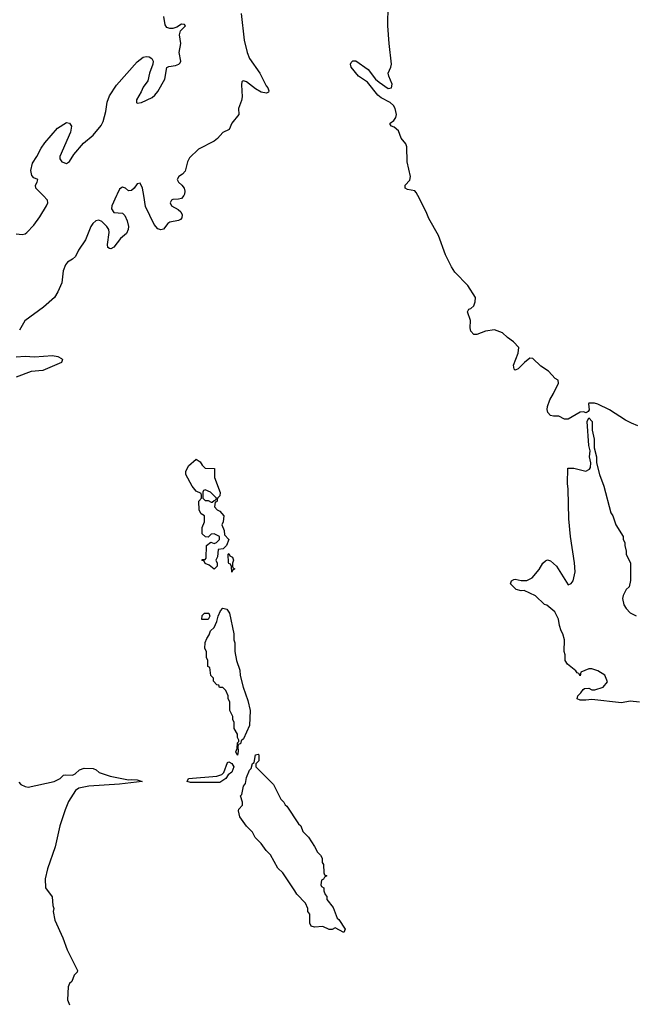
# Model space of a CAD drawing. Header units: inches. Extents: x 2293880 to 2522759, y 823965 to 1006879.
# Tile 315 of 325: x 2473213 to 2477370, y 894520 to 901192. Entities that reach past the tile are written whole.
import ezdxf

# ---------------------------------------------------------------- set-up
doc = ezdxf.new("R2010")
doc.units = ezdxf.units.IN
doc.header["$MEASUREMENT"] = 0
doc.layers.add('C4879', color=7, linetype='Continuous')
doc.layers.add('C4970', color=7, linetype='Continuous')

msp = doc.modelspace()

# ---------------------------------------------------------------- linework, layer by layer
at = {"layer": 'C4879', "color": 5, "elevation": 40}
for points in [[(2473190, 899742.1), (2473230, 899735.9), (2473250, 899741.5), (2473261.1, 899750), (2473310, 899799.7), (2473350, 899855.5), (2473394.4, 899930), (2473403.4, 899950), (2473401, 899970), (2473371.9, 900000)], [(2473868.4, 900000), (2473837, 899930), (2473834.6, 899910), (2473850, 899885.1), (2473910, 899880.1), (2473924.9, 899864.9), (2473941.6, 899830), (2473949.7, 899790), (2473947.9, 899770), (2473935.8, 899744.2), (2473897.3, 899710), (2473850, 899651.4), (2473830, 899640.3), (2473821.8, 899641.8), (2473810, 899649.5), (2473808.1, 899668.1), (2473819.9, 899750), (2473817.6, 899770), (2473804.5, 899790), (2473770, 899823.5), (2473750, 899834.2), (2473729.2, 899830), (2473709.1, 899810.9), (2473695.6, 899790), (2473659, 899701), (2473611.2, 899630), (2473592, 899588), (2473570.8, 899569.2), (2473538.3, 899550), (2473523, 899530), (2473508.2, 899490), (2473497.9, 899410), (2473472.3, 899347.7), (2473450.1, 899310), (2473375.2, 899244.8), (2473248.5, 899151.5), (2473211.4, 899088.5)], [(2474324.3, 900000), (2474310, 899980.7), (2474290, 899975.2), (2474250, 899974.2), (2474242.6, 899970), (2474232.1, 899950), (2474241.3, 899930), (2474286.4, 899906.4), (2474304.4, 899890), (2474313.1, 899870), (2474311.5, 899850), (2474302.2, 899837.8), (2474289.1, 899830.9), (2474230, 899819), (2474216.8, 899810), (2474186.5, 899773.5), (2474170, 899767), (2474150, 899773.9), (2474124.7, 899804.7), (2474065.4, 899925.5), (2474053.9, 900000)], [(2477400.7, 898440.7), (2477357.6, 898457.5), (2477318, 898478), (2477210, 898548.2), (2477130, 898586.3), (2477106.7, 898593.3), (2477070, 898593.2), (2477066, 898590), (2477070.7, 898549.3), (2477063.6, 898536.4), (2477052, 898528), (2477034, 898534), (2477010, 898532.7), (2476930, 898486), (2476904.7, 898484.7), (2476865.6, 898505.6), (2476830, 898505.1), (2476810, 898509.6), (2476790.8, 898530.8), (2476787.1, 898550), (2476789.7, 898570), (2476803.9, 898616), (2476830, 898659.1), (2476862.9, 898730), (2476860.5, 898750), (2476841.3, 898761.3), (2476794.9, 898810), (2476745, 898845), (2476690, 898896.7), (2476670, 898898.1), (2476632.8, 898870), (2476590, 898826.3), (2476570, 898818), (2476563, 898823), (2476559.7, 898850), (2476590, 898932.2), (2476595, 898970), (2476559.1, 899010), (2476517.6, 899037.6), (2476483.5, 899070), (2476430, 899089.6), (2476370, 899082.4), (2476310, 899059.3), (2476290, 899059.3), (2476270, 899081.2), (2476264.7, 899104.7), (2476266.8, 899153.2), (2476247.8, 899212.2), (2476255.6, 899230), (2476270, 899235.8), (2476290, 899253.8), (2476299.5, 899280.5), (2476300.4, 899310), (2476249.6, 899390), (2476162.2, 899482.2), (2476138.1, 899518.1), (2476097.6, 899597.6), (2476050, 899728.7), (2475984.5, 899844.5), (2475966.4, 899890), (2475910.6, 900000)], [(2473190, 898907), (2473250, 898911.5), (2473313.1, 898906.9), (2473436.6, 898916.6), (2473470.8, 898910), (2473496.1, 898896.1), (2473503, 898890), (2473496.4, 898870), (2473370, 898814.7), (2473290, 898808.4), (2473190, 898770.6)], [(2477412.8, 896567.2), (2477350, 896573.6), (2477290, 896562.9), (2477090, 896586.6), (2477050, 896580.9), (2477010, 896581.2), (2476989.3, 896589.3), (2476995.3, 896610), (2477015.3, 896630), (2477030, 896654), (2477040.4, 896659.6), (2477070, 896662), (2477090, 896652), (2477110, 896652), (2477166, 896670), (2477195.3, 896704.7), (2477178, 896750), (2477130, 896779.3), (2477090, 896794), (2477070, 896794), (2477014, 896770), (2477010, 896746), (2477002, 896762), (2476990, 896766), (2476980.4, 896780.4), (2476925.6, 896825.6), (2476908.7, 896850), (2476908.4, 896888.4), (2476902, 896910), (2476904, 896990), (2476894, 897030), (2476882, 897050), (2476870, 897086), (2476864, 897130), (2476838.6, 897178.6), (2476784, 897224), (2476768, 897230), (2476708.8, 897288.9), (2476630, 897324), (2476610, 897322.7), (2476578, 897330), (2476538, 897370), (2476546, 897390), (2476560.4, 897399.6), (2476570, 897402), (2476610, 897392), (2476650, 897392), (2476686, 897410), (2476733.6, 897466.4), (2476758, 897510), (2476774.6, 897525.4), (2476790, 897531.3), (2476810, 897524.7), (2476851, 897490), (2476930, 897362), (2476950, 897372), (2476962, 897390), (2476976, 897450), (2476972.5, 897512.5), (2476945.2, 897690), (2476934, 897810), (2476929, 898010), (2476924, 898050), (2476928, 898152), (2476967.2, 898152.8), (2477050, 898132.4), (2477073.8, 898146.2), (2477081.5, 898158.5), (2477083.7, 898190), (2477074, 898230), (2477079, 898270), (2477070, 898306), (2477058, 898470), (2477070, 898494), (2477091.3, 898470), (2477091.3, 898410), (2477104.7, 898350), (2477104.7, 898290), (2477121, 898230), (2477121, 898190), (2477141, 898110), (2477170.8, 898030), (2477218, 897850), (2477231.3, 897830), (2477251.3, 897770), (2477302, 897690), (2477302, 897670), (2477312, 897650), (2477312, 897630), (2477322, 897590), (2477322, 897570), (2477352, 897510), (2477351.6, 897391.6), (2477342, 897350), (2477322, 897330), (2477302, 897290), (2477298, 897270), (2477306.4, 897226.4), (2477322, 897202), (2477350, 897172), (2477390, 897152)], [(2473206.4, 896026.4), (2473222, 896010), (2473250, 895996), (2473271.2, 895991.1), (2473448, 896030), (2473488, 896050), (2473510, 896072), (2473524, 896076), (2473570, 896072), (2473590, 896082), (2473618, 896110), (2473650, 896121), (2473710, 896118), (2473732, 896110), (2473752, 896090), (2473826.1, 896066.1), (2473950, 896040.7), (2473970, 896044), (2474010, 896040.7), (2474042, 896030), (2473890, 896012), (2473682.5, 895997.5), (2473614.4, 895985.6), (2473590.7, 895969.3), (2473545.1, 895894.9), (2473521.1, 895838.9), (2473485.5, 895730), (2473453.5, 895586.5), (2473400.9, 895439.1), (2473384.9, 895370), (2473388.2, 895308.2), (2473432.7, 895247.3), (2473438, 895190), (2473444.7, 895170), (2473441, 895150), (2473450.8, 895090), (2473506, 894970), (2473534.8, 894890), (2473604.7, 894750), (2473602, 894738), (2473582, 894718), (2473566, 894674), (2473550, 894662), (2473541.3, 894638.7), (2473538, 894550), (2473550, 894516)]]:
    msp.add_lwpolyline(points, dxfattribs=at)
for points in [[(2474530, 897468), (2474496.4, 897496.4), (2474470, 897506), (2474462, 897522), (2474448, 897530), (2474450, 897534), (2474470, 897534), (2474476.4, 897543.6), (2474478, 897630), (2474508, 897652), (2474530, 897642), (2474546, 897650), (2474566, 897670), (2474566, 897690), (2474530, 897708), (2474510, 897706), (2474490, 897686), (2474472.7, 897687.3), (2474449, 897709), (2474448.7, 897750), (2474466, 897790), (2474466, 897830), (2474443.1, 897843.1), (2474428.7, 897868.7), (2474428, 897930), (2474446, 897950), (2474446, 897970), (2474442, 897982), (2474410, 897998), (2474382, 898030), (2474338, 898110), (2474338, 898130), (2474358, 898170), (2474410, 898214), (2474436.9, 898196.9), (2474450, 898174), (2474470, 898154), (2474532, 898150), (2474534, 898090), (2474570.7, 897989.3), (2474570, 897966), (2474554, 897950), (2474550, 897926), (2474538, 897922), (2474534, 897890), (2474551.6, 897871.6), (2474570, 897862), (2474596, 897830), (2474590.9, 897789.1), (2474582, 897770), (2474598, 897730), (2474602, 897702), (2474631.3, 897670), (2474614, 897630), (2474592.7, 897607.3), (2474558, 897602), (2474552.7, 897552.7), (2474542, 897530), (2474552, 897510), (2474551.3, 897490)], [(2474470, 898006), (2474458, 898002), (2474454, 897990), (2474454, 897950), (2474470, 897934), (2474490, 897934), (2474510, 897922), (2474518, 897922), (2474530, 897934), (2474542, 897938), (2474546, 897950), (2474506, 897990)], [(2474650, 897448.7), (2474647.3, 897487.3), (2474642, 897502), (2474630, 897506), (2474627.3, 897512.7), (2474626, 897570), (2474630, 897574), (2474638, 897558), (2474654, 897550), (2474662, 897530), (2474654, 897510), (2474654, 897490), (2474658, 897478), (2474671.3, 897470), (2474658, 897462)], [(2474690, 896209.2), (2474686, 896210), (2474678, 896230), (2474687.3, 896252.7), (2474688.4, 896291.6), (2474698, 896302), (2474698, 896310), (2474688.4, 896328.4), (2474688, 896350), (2474666, 896390), (2474666, 896430), (2474658, 896450), (2474658, 896470), (2474638, 896510), (2474638, 896570), (2474626, 896590), (2474626, 896610), (2474610, 896646), (2474598, 896658), (2474590, 896666), (2474567.3, 896667.3), (2474562, 896682), (2474550, 896686), (2474526, 896710), (2474526, 896730), (2474508.4, 896748.4), (2474502, 896802), (2474488.4, 896808.4), (2474488, 896850), (2474478, 896870), (2474478, 896910), (2474468.7, 896930), (2474468.8, 896971.1), (2474480.4, 896999.6), (2474496.4, 897023.6), (2474506, 897050), (2474530, 897074), (2474550, 897114), (2474558, 897150), (2474573.6, 897186.4), (2474590, 897204.7), (2474617.3, 897197.3), (2474634.8, 897170), (2474664.7, 897030), (2474664.7, 896990), (2474671, 896970), (2474671.2, 896911.1), (2474682.8, 896850), (2474704.5, 896784.5), (2474708, 896748), (2474726.8, 896670), (2474758.5, 896578.5), (2474774.9, 896510), (2474771.1, 896408.9), (2474730, 896319), (2474714, 896306), (2474710, 896286), (2474698, 896282), (2474691.6, 896268.4), (2474693.7, 896233.7)], [(2474490, 897128), (2474448.4, 897128.4), (2474450, 897154), (2474466, 897170), (2474494, 897170), (2474502, 897150)], [(2475410, 895006), (2475350, 895038), (2475330, 895026), (2475310, 895026), (2475267.3, 895047.3), (2475210, 895042), (2475188, 895050), (2475178, 895070), (2475178, 895130), (2475166, 895150), (2475166, 895170), (2475150, 895206), (2475090, 895266), (2475078, 895290), (2474995.3, 895410), (2474963.2, 895443.2), (2474912, 895532), (2474882.5, 895562.5), (2474850, 895608.7), (2474808.7, 895650), (2474790, 895686), (2474750, 895728), (2474705.2, 895790), (2474695.3, 895830), (2474698, 895842), (2474722, 895870), (2474722, 895890), (2474710, 895932), (2474717.2, 895942.8), (2474730, 895998), (2474742.7, 896017.3), (2474750, 896058), (2474770, 896106), (2474782, 896118), (2474790, 896152), (2474802, 896158), (2474810, 896211.3), (2474830, 896214), (2474834, 896210), (2474834, 896170), (2474814, 896150), (2474814, 896130), (2474932, 896010), (2474982, 895910), (2475002, 895890), (2475011.6, 895871.6), (2475023.6, 895863.6), (2475102.8, 895742.8), (2475118, 895730), (2475131.2, 895691.1), (2475170, 895652), (2475211.3, 895590), (2475231.2, 895551.1), (2475250.9, 895530.9), (2475262, 895510), (2475262, 895482), (2475272.7, 895467.3), (2475274, 895410), (2475278, 895398), (2475294, 895390), (2475278, 895382), (2475272.7, 895367.3), (2475258, 895362), (2475254, 895330), (2475258, 895318), (2475274, 895310), (2475274, 895290), (2475283.6, 895263.6), (2475294, 895250), (2475294, 895230), (2475336, 895176), (2475364, 895104), (2475374.8, 895094.8), (2475418, 895030)], [(2474370, 896022), (2474348, 896030), (2474358, 896050), (2474550, 896066.8), (2474582, 896078), (2474597.2, 896090), (2474622, 896158), (2474630, 896162), (2474650, 896152), (2474664.9, 896130), (2474650, 896094), (2474625.8, 896074.2), (2474610, 896049.3), (2474570, 896023.7)]]:
    msp.add_lwpolyline(points, close=True, dxfattribs=at)
at = {"layer": 'C4970', "color": 5, "elevation": 40}
for points in [[(2475910.6, 900000), (2475900.3, 900020.3), (2475890, 900033.1), (2475841.7, 900041.7), (2475825, 900050), (2475825.8, 900070), (2475855.4, 900104.6), (2475862.1, 900130), (2475839.3, 900230), (2475837, 900330), (2475830.2, 900350.2), (2475798.8, 900390), (2475779.4, 900439.4), (2475750, 900463.4), (2475731.3, 900470), (2475722.9, 900482.9), (2475723.6, 900490), (2475748.2, 900510), (2475761.3, 900530), (2475765.6, 900550), (2475757.7, 900590), (2475745.2, 900610), (2475724.1, 900630), (2475662.5, 900662.5), (2475640.5, 900680.5), (2475570, 900769.8), (2475509.1, 900809.1), (2475458.9, 900870), (2475454, 900890), (2475458.8, 900901.2), (2475470, 900912.8), (2475490, 900913), (2475573.5, 900853.5), (2475625, 900790), (2475649.2, 900769.2), (2475710, 900726.4), (2475733.1, 900730), (2475735.8, 900755.8), (2475713.3, 900810), (2475709.8, 900830), (2475728.4, 900870), (2475731.2, 900890), (2475715.4, 901030), (2475708.5, 901150), (2475710.3, 901289.7)], [(2473371.9, 900000), (2473323.5, 900050), (2473320.8, 900070), (2473332, 900090), (2473335.3, 900110), (2473310, 900121.5), (2473296.6, 900136.7), (2473288.7, 900170), (2473300.6, 900219.4), (2473330, 900264.2), (2473357.7, 900322.3), (2473383.3, 900356.7), (2473470, 900457.8), (2473530, 900494.6), (2473551.4, 900491.5), (2473564, 900470), (2473557.6, 900430), (2473486, 900266), (2473485, 900250), (2473498.6, 900230), (2473530, 900217.8), (2473550, 900231.6), (2473581.2, 900278.8), (2473645.3, 900354.7), (2473710.8, 900410), (2473765.5, 900474.5), (2473778.1, 900501.9), (2473795.9, 900570), (2473805.8, 900634.2), (2473822.8, 900677.2), (2473870, 900747.5), (2474010, 900907.2), (2474050, 900937.2), (2474070, 900943.2), (2474090, 900941.1), (2474108, 900930), (2474116.5, 900910), (2474116, 900890), (2474093.8, 900830), (2474082.2, 900777.8), (2474050, 900735.1), (2474037.1, 900702.8), (2474003.9, 900650), (2474003.7, 900630), (2474010, 900625.5), (2474038.4, 900630), (2474110, 900665.4), (2474130, 900680.2), (2474150, 900704.6), (2474195.6, 900790), (2474211.1, 900868.9), (2474224.1, 900875.9), (2474270, 900880.8), (2474291.8, 900890), (2474300.1, 900899.9), (2474305.4, 900910), (2474293.3, 900970), (2474305, 901030), (2474296.1, 901090), (2474303.2, 901116.8), (2474336, 901150), (2474330, 901158.7), (2474310, 901162.2), (2474277.5, 901142.5), (2474250, 901133.5), (2474230, 901132.4), (2474210, 901139.3), (2474198.1, 901158.1), (2474190, 901213.7)], [(2474713.6, 901233.6), (2474733.6, 901053.6), (2474753.4, 900970), (2474770, 900930.2), (2474840.1, 900830), (2474883.8, 900743.8), (2474894.9, 900730), (2474902, 900710), (2474898, 900702), (2474886.2, 900693.8), (2474850, 900701.8), (2474810, 900722.6), (2474750, 900772), (2474730, 900778.9), (2474724, 900776), (2474719, 900770), (2474716.8, 900750), (2474721, 900670), (2474716.6, 900643.4), (2474696.7, 900590), (2474697.3, 900550), (2474650.5, 900490), (2474633.1, 900446.9), (2474590, 900427.2), (2474552.9, 900387.1), (2474530.2, 900369.8), (2474425.6, 900314.4), (2474363.1, 900256.9), (2474350.9, 900230), (2474334.7, 900165.3), (2474315.3, 900144.7), (2474291.6, 900130), (2474279.5, 900110), (2474290.2, 900090), (2474311.9, 900071.9), (2474327.5, 900050), (2474333.1, 900030), (2474331, 900009), (2474324.3, 900000)], [(2474053.9, 900000), (2474046.1, 900050), (2474030, 900083.4), (2474010, 900079.2), (2473989.5, 900050.5), (2473970, 900033.8), (2473950, 900033.2), (2473930, 900051), (2473910, 900057.9), (2473898.5, 900050), (2473890, 900042.7), (2473872.8, 900010), (2473868.4, 900000)]]:
    msp.add_lwpolyline(points, dxfattribs=at)

doc.saveas('drawing.dxf')
